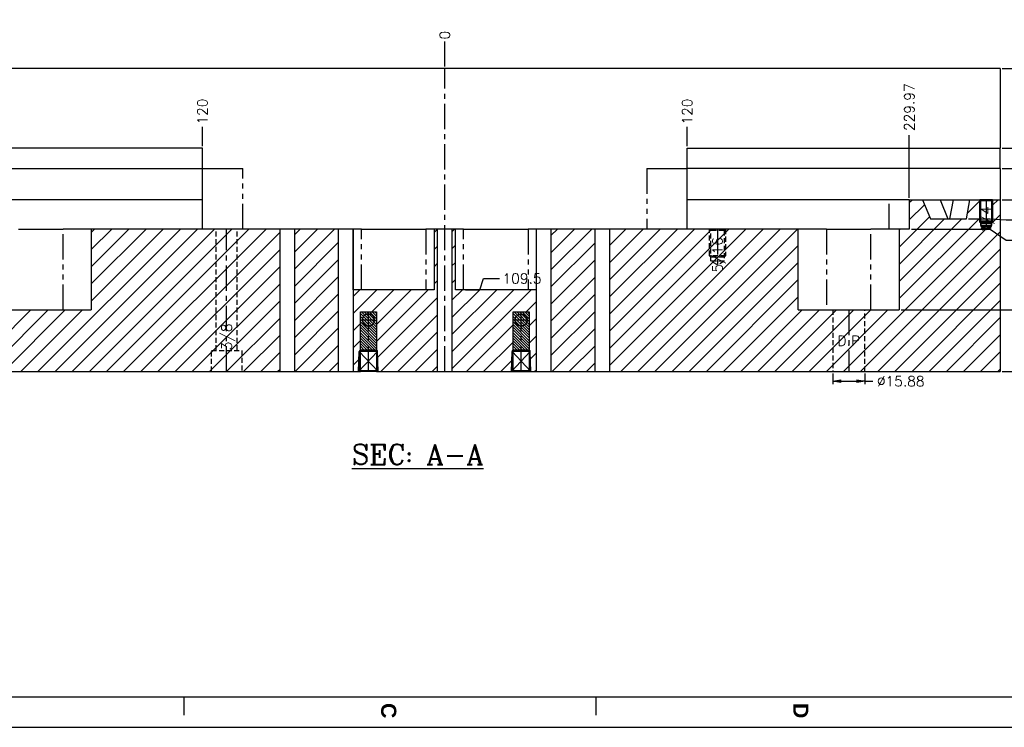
# Model space of a CAD drawing. Extents: x 2651 to 11825, y -3833 to 1075.
# Tile 740 of 1056: x 7116 to 7604, y -3123 to -2773. Entities that reach past the tile are written whole.
import ezdxf
from ezdxf.enums import TextEntityAlignment as Align

# ---------------------------------------------------------------- set-up
doc = ezdxf.new("R2010")
doc.units = 0
doc.header["$LTSCALE"] = 10
for name, pattern in [('CENTER', [2, 1.25, -0.25, 0.25, -0.25]), ('HIDDEN', [0.375, 0.25, -0.125]), ('PHANTOM', [2.5, 1.25, -0.25, 0.25, -0.25, 0.25, -0.25])]:
    doc.linetypes.add(name, pattern=pattern)
doc.layers.get('0').update_dxf_attribs({"linetype": 'CONTINUOUS'})
doc.layers.get('Defpoints').update_dxf_attribs({"linetype": 'CONTINUOUS'})
for name, color, linetype in [('2', 7, 'CONTINUOUS'), ('BOX', 4, 'CONTINUOUS'), ('CEN', 1, 'CENTER'), ('COOL', 150, 'HIDDEN'), ('DIM', 3, 'CONTINUOUS'), ('HIDDEN', 6, 'HIDDEN'), ('LAYER_103', 7, 'CONTINUOUS'), ('PART', 7, 'CONTINUOUS'), ('TEXT', 4, 'CONTINUOUS'), ('WARNINGS', 7, 'CONTINUOUS')]:
    doc.layers.add(name, color=color, linetype=linetype)
doc.styles.add('romanc', font='romanc.shx')
doc.styles.get("Standard").update_dxf_attribs({"font": 'romans.shx'})
doc.dimstyles.new('T5', dxfattribs={"dimtxt": 5, "dimasz": 4, "dimexe": 1.5, "dimexo": 1, "dimgap": 1.5, "dimtad": 0, "dimrnd": 1.38778e-17, "dimzin": 9, "dimdsep": 46, "dimtxsty": 'Standard', "dimblk": 'CLOSED', "dimcen": 0, "dimclrd": 3, "dimclre": 3, "dimclrt": 3, "dimazin": 2, "dimtfac": 0.75, "dimtofl": 0, "dimtmove": 0, "dimatfit": 3, "dimfxl": 0, "dimtolj": 1, "dimarcsym": 0})

# ---------------------------------------------------------------- blocks, each defined once
blk = doc.blocks.new('*D2331')
at = {"layer": 'Defpoints', "color": 0}
for p in [(7326.68, -2797.36), (7601.68, -2797.36), (7612.68, -2797.36)]:
    blk.add_point(p, dxfattribs=at)
at = {"layer": 'DIM', "color": 3, "lineweight": -2}
blk.add_line((7602.68, -2797.36), (7612.68, -2797.36), dxfattribs=at)
at = {"layer": 'DIM', "color": 3, "insert": (7615.85, -2797.36), "char_height": 5, "attachment_point": 5}
blk.add_mtext('\\A1;0', dxfattribs=at)
blk = doc.blocks.new('_Closed')
at = {"color": 0, "linetype": 'ByBlock', "lineweight": -2}
for p, q in [((-1, 0.17), (0, 0)), ((-1, 0.17), (-1, -0.17)), ((0, 0), (-1, -0.17)), ((0, 0), (-1, 0))]:
    blk.add_line(p, q, dxfattribs=at)
blk = doc.blocks.new('*D2332')
at = {"layer": 'Defpoints', "color": 0}
for p in [(7326.68, -2797.36), (7601.68, -2836.86), (7612.68, -2836.86)]:
    blk.add_point(p, dxfattribs=at)
at = {"layer": 'DIM', "color": 3, "lineweight": -2}
blk.add_line((7602.68, -2836.86), (7612.68, -2836.86), dxfattribs=at)
at = {"layer": 'DIM', "color": 3, "insert": (7621.8, -2836.86), "char_height": 5, "attachment_point": 5}
blk.add_mtext('\\A1;39.5', dxfattribs=at)
blk = doc.blocks.new('*D2333')
at = {"layer": 'Defpoints', "color": 0}
for p in [(7326.68, -2797.36), (7601.68, -2846.86), (7612.68, -2846.86)]:
    blk.add_point(p, dxfattribs=at)
at = {"layer": 'DIM', "color": 3, "lineweight": -2}
blk.add_line((7602.68, -2846.86), (7612.68, -2846.86), dxfattribs=at)
at = {"layer": 'DIM', "color": 3, "insert": (7621.8, -2846.86), "char_height": 5, "attachment_point": 5}
blk.add_mtext('\\A1;49.5', dxfattribs=at)
blk = doc.blocks.new('*D2334')
at = {"layer": 'Defpoints', "color": 0}
for p in [(7326.68, -2797.36), (7601.68, -2862.36), (7612.68, -2862.36)]:
    blk.add_point(p, dxfattribs=at)
at = {"layer": 'DIM', "color": 3, "lineweight": -2}
blk.add_line((7602.68, -2862.36), (7612.68, -2862.36), dxfattribs=at)
at = {"layer": 'DIM', "color": 3, "insert": (7618.11, -2862.36), "char_height": 5, "attachment_point": 5}
blk.add_mtext('\\A1;65', dxfattribs=at)
blk = doc.blocks.new('*D2335')
at = {"layer": 'Defpoints', "color": 0}
for p in [(7326.68, -2797.36), (7584.92, -2871.86), (7612.68, -2872.36)]:
    blk.add_point(p, dxfattribs=at)
at = {"layer": 'DIM', "color": 3, "lineweight": -2}
for p, q in [((7585.92, -2871.86), (7596.68, -2871.86)), ((7596.68, -2871.86), (7604.68, -2872.36)), ((7604.68, -2872.36), (7612.68, -2872.36))]:
    blk.add_line(p, q, dxfattribs=at)
at = {"layer": 'DIM', "color": 3, "insert": (7621.8, -2872.36), "char_height": 5, "attachment_point": 5}
blk.add_mtext('\\A1;74.5', dxfattribs=at)
blk = doc.blocks.new('*D2336')
at = {"layer": 'Defpoints', "color": 0}
for p in [(7326.68, -2797.36), (7551.68, -2916.86), (7612.68, -2916.86)]:
    blk.add_point(p, dxfattribs=at)
at = {"layer": 'DIM', "color": 3, "lineweight": -2}
blk.add_line((7552.68, -2916.86), (7612.68, -2916.86), dxfattribs=at)
at = {"layer": 'DIM', "color": 3, "insert": (7623.83, -2916.86), "char_height": 5, "attachment_point": 5}
blk.add_mtext('\\A1;119.5', dxfattribs=at)
blk = doc.blocks.new('*D2337')
at = {"layer": 'Defpoints', "color": 0}
for p in [(7326.68, -2797.36), (7601.68, -2947.36), (7612.68, -2947.36)]:
    blk.add_point(p, dxfattribs=at)
at = {"layer": 'DIM', "color": 3, "lineweight": -2}
blk.add_line((7602.68, -2947.36), (7612.68, -2947.36), dxfattribs=at)
at = {"layer": 'DIM', "color": 3, "insert": (7620.26, -2947.36), "char_height": 5, "attachment_point": 5}
blk.add_mtext('\\A1;150', dxfattribs=at)
blk = doc.blocks.new('*D2338')
at = {"layer": 'Defpoints', "color": 0}
for p in [(7518.74, -2947.36), (7534.62, -2947.36), (7518.74, -2952.15)]:
    blk.add_point(p, dxfattribs=at)
at = {"layer": 'DIM', "color": 3, "lineweight": -2}
for p, q in [((7518.74, -2948.36), (7518.74, -2953.65)), ((7534.62, -2948.36), (7534.62, -2953.65)), ((7522.74, -2952.15), (7530.62, -2952.15)), ((7534.62, -2952.15), (7538.62, -2952.15))]:
    blk.add_line(p, q, dxfattribs=at)
at = {"layer": 'DIM', "color": 3, "lineweight": -2, "xscale": 4, "yscale": 4, "zscale": 4, "rotation": 180}
blk.add_blockref('_Closed', (7518.74, -2952.15), dxfattribs=at)
at = {"layer": 'DIM', "color": 3, "lineweight": -2, "xscale": 4, "yscale": 4, "zscale": 4}
blk.add_blockref('_Closed', (7534.62, -2952.15), dxfattribs=at)
at = {"layer": 'DIM', "color": 3, "insert": (7552.39, -2952.15), "char_height": 5, "attachment_point": 5}
blk.add_mtext('\\A1;%%c15.88', dxfattribs=at)
blk = doc.blocks.new('*D2339')
at = {"layer": 'Defpoints', "color": 0}
for p in [(7326.68, -2797.36), (7556.66, -2876.86), (7612.68, -2882.36)]:
    blk.add_point(p, dxfattribs=at)
at = {"layer": 'DIM', "color": 3, "lineweight": -2}
for p, q in [((7557.66, -2876.86), (7596.68, -2876.86)), ((7596.68, -2876.86), (7604.68, -2882.36)), ((7604.68, -2882.36), (7612.68, -2882.36))]:
    blk.add_line(p, q, dxfattribs=at)
at = {"layer": 'DIM', "color": 3, "insert": (7621.8, -2882.36), "char_height": 5, "attachment_point": 5}
blk.add_mtext('\\A1;79.5', dxfattribs=at)
blk = doc.blocks.new('*D2340')
at = {"layer": 'Defpoints', "color": 0}
for p in [(7326.68, -2797.36), (7556.66, -2830.41), (7556.66, -2862.36)]:
    blk.add_point(p, dxfattribs=at)
at = {"layer": 'DIM', "color": 3, "lineweight": -2}
blk.add_line((7556.66, -2861.36), (7556.66, -2830.41), dxfattribs=at)
at = {"layer": 'DIM', "color": 3, "insert": (7556.66, -2816.53), "char_height": 5, "attachment_point": 5, "rotation": 90}
blk.add_mtext('\\A1;229.97', dxfattribs=at)
blk = doc.blocks.new('*D2341')
at = {"layer": 'Defpoints', "color": 0}
for p in [(7326.68, -2797.36), (7446.68, -2826.3), (7446.68, -2836.86)]:
    blk.add_point(p, dxfattribs=at)
at = {"layer": 'DIM', "color": 3, "lineweight": -2}
blk.add_line((7446.68, -2835.86), (7446.68, -2826.3), dxfattribs=at)
at = {"layer": 'DIM', "color": 3, "insert": (7446.68, -2818.73), "char_height": 5, "attachment_point": 5, "rotation": 90}
blk.add_mtext('\\A1;120', dxfattribs=at)
blk = doc.blocks.new('*D2342')
at = {"layer": 'Defpoints', "color": 0}
for p in [(7326.68, -2784.04), (7326.68, -2797.36), (7326.68, -2797.36)]:
    blk.add_point(p, dxfattribs=at)
at = {"layer": 'DIM', "color": 3, "lineweight": -2}
blk.add_line((7326.68, -2796.36), (7326.68, -2784.04), dxfattribs=at)
at = {"layer": 'DIM', "color": 3, "insert": (7326.68, -2780.88), "char_height": 5, "attachment_point": 5, "rotation": 90}
blk.add_mtext('\\A1;0', dxfattribs=at)
blk = doc.blocks.new('*D2343')
at = {"layer": 'Defpoints', "color": 0}
for p in [(7326.68, -2797.36), (7040.68, -2836.86), (7051.68, -2836.86)]:
    blk.add_point(p, dxfattribs=at)
at = {"layer": 'DIM', "color": 3, "lineweight": -2}
blk.add_line((7050.68, -2836.86), (7040.68, -2836.86), dxfattribs=at)
at = {"layer": 'DIM', "color": 3, "insert": (7031.57, -2836.86), "char_height": 5, "attachment_point": 5}
blk.add_mtext('\\A1;39.5', dxfattribs=at)
blk = doc.blocks.new('*D2344')
at = {"layer": 'Defpoints', "color": 0}
for p in [(7326.68, -2797.36), (7040.68, -2846.86), (7051.68, -2846.86)]:
    blk.add_point(p, dxfattribs=at)
at = {"layer": 'DIM', "color": 3, "lineweight": -2}
blk.add_line((7050.68, -2846.86), (7040.68, -2846.86), dxfattribs=at)
at = {"layer": 'DIM', "color": 3, "insert": (7031.57, -2846.86), "char_height": 5, "attachment_point": 5}
blk.add_mtext('\\A1;49.5', dxfattribs=at)
blk = doc.blocks.new('*D2345')
at = {"layer": 'Defpoints', "color": 0}
for p in [(7326.68, -2797.36), (7040.68, -2862.36), (7051.68, -2862.36)]:
    blk.add_point(p, dxfattribs=at)
at = {"layer": 'DIM', "color": 3, "lineweight": -2}
blk.add_line((7050.68, -2862.36), (7040.68, -2862.36), dxfattribs=at)
at = {"layer": 'DIM', "color": 3, "insert": (7035.26, -2862.36), "char_height": 5, "attachment_point": 5}
blk.add_mtext('\\A1;65', dxfattribs=at)
blk = doc.blocks.new('*D2346')
at = {"layer": 'Defpoints', "color": 0}
for p in [(7326.68, -2797.36), (7040.68, -2872.36), (7068.45, -2871.86)]:
    blk.add_point(p, dxfattribs=at)
at = {"layer": 'DIM', "color": 3, "lineweight": -2}
for p, q in [((7048.68, -2872.36), (7040.68, -2872.36)), ((7056.68, -2871.86), (7048.68, -2872.36)), ((7067.45, -2871.86), (7056.68, -2871.86))]:
    blk.add_line(p, q, dxfattribs=at)
at = {"layer": 'DIM', "color": 3, "insert": (7031.57, -2872.36), "char_height": 5, "attachment_point": 5}
blk.add_mtext('\\A1;74.5', dxfattribs=at)
blk = doc.blocks.new('*D2347')
at = {"layer": 'Defpoints', "color": 0}
for p in [(7326.68, -2797.36), (7040.68, -2916.86), (7101.68, -2916.86)]:
    blk.add_point(p, dxfattribs=at)
at = {"layer": 'DIM', "color": 3, "lineweight": -2}
blk.add_line((7100.68, -2916.86), (7040.68, -2916.86), dxfattribs=at)
at = {"layer": 'DIM', "color": 3, "insert": (7029.54, -2916.86), "char_height": 5, "attachment_point": 5}
blk.add_mtext('\\A1;119.5', dxfattribs=at)
blk = doc.blocks.new('*D2348')
at = {"layer": 'Defpoints', "color": 0}
for p in [(7326.68, -2797.36), (7040.68, -2947.36), (7051.68, -2947.36)]:
    blk.add_point(p, dxfattribs=at)
at = {"layer": 'DIM', "color": 3, "lineweight": -2}
blk.add_line((7050.68, -2947.36), (7040.68, -2947.36), dxfattribs=at)
at = {"layer": 'DIM', "color": 3, "insert": (7033.11, -2947.36), "char_height": 5, "attachment_point": 5}
blk.add_mtext('\\A1;150', dxfattribs=at)
blk = doc.blocks.new('*D2349')
at = {"layer": 'Defpoints', "color": 0}
for p in [(7326.68, -2797.36), (7096.71, -2876.86), (7040.68, -2882.36)]:
    blk.add_point(p, dxfattribs=at)
at = {"layer": 'DIM', "color": 3, "lineweight": -2}
for p, q in [((7056.68, -2876.86), (7048.68, -2882.36)), ((7095.71, -2876.86), (7056.68, -2876.86)), ((7048.68, -2882.36), (7040.68, -2882.36))]:
    blk.add_line(p, q, dxfattribs=at)
at = {"layer": 'DIM', "color": 3, "insert": (7031.57, -2882.36), "char_height": 5, "attachment_point": 5}
blk.add_mtext('\\A1;79.5', dxfattribs=at)
blk = doc.blocks.new('*D2350')
at = {"layer": 'Defpoints', "color": 0}
for p in [(7326.68, -2797.36), (7096.71, -2830.41), (7096.71, -2862.36)]:
    blk.add_point(p, dxfattribs=at)
at = {"layer": 'DIM', "color": 3, "lineweight": -2}
blk.add_line((7096.71, -2861.36), (7096.71, -2830.41), dxfattribs=at)
at = {"layer": 'DIM', "color": 3, "insert": (7096.71, -2816.53), "char_height": 5, "attachment_point": 5, "rotation": 90}
blk.add_mtext('\\A1;229.97', dxfattribs=at)
blk = doc.blocks.new('*D2351')
at = {"layer": 'Defpoints', "color": 0}
for p in [(7326.68, -2797.36), (7206.68, -2826.3), (7206.68, -2836.86)]:
    blk.add_point(p, dxfattribs=at)
at = {"layer": 'DIM', "color": 3, "lineweight": -2}
blk.add_line((7206.68, -2835.86), (7206.68, -2826.3), dxfattribs=at)
at = {"layer": 'DIM', "color": 3, "insert": (7206.68, -2818.73), "char_height": 5, "attachment_point": 5, "rotation": 90}
blk.add_mtext('\\A1;120', dxfattribs=at)
blk = doc.blocks.new('QQQ')
at = {"color": 4}
for p, q in [((-847.2, 1349.08), (-847.2, 1355.08)), ((-711.2, 1349.08), (-711.2, 1355.08))]:
    blk.add_line(p, q, dxfattribs=at)
at = {"layer": 'BOX', "color": 3}
for points in [[(-1121.2, 2485.08), (-1121.2, 1345.08), (-301.2, 1345.08), (-301.2, 2485.08)], [(-1111.2, 2475.08), (-1111.2, 1355.08), (-311.2, 1355.08), (-311.2, 2475.08)]]:
    blk.add_lwpolyline(points, close=True, dxfattribs=at)
at = {"color": 4, "char_height": 5, "attachment_point": 1, "rotation": 270}
for s, insert in [('{\\fArial|b1|i0|c0|p34;\\C6;C}', (-777.2, 1353.08)), ('{\\fArial|b1|i0|c0|p34;\\C6;D}', (-641.2, 1353.08))]:
    blk.add_mtext_dynamic_manual_height_columns(s, width=6, gutter_width=12.5, heights=[0], dxfattribs=dict(at, insert=insert))
blk = doc.blocks.new('*D3617')
at = {"layer": 'Defpoints', "color": 0}
for p in [(7326.68, -2797.36), (7353.78, -2901.32), (7335.98, -2906.86)]:
    blk.add_point(p, dxfattribs=at)
at = {"layer": 'DIM', "color": 3, "lineweight": -2}
for p, q in [((7343.98, -2906.86), (7345.78, -2901.32)), ((7345.78, -2901.32), (7353.78, -2901.32)), ((7336.98, -2906.86), (7343.98, -2906.86))]:
    blk.add_line(p, q, dxfattribs=at)
at = {"layer": 'DIM', "color": 3, "insert": (7364.92, -2901.32), "char_height": 5, "attachment_point": 5}
blk.add_mtext('\\A1;109.5', dxfattribs=at)

msp = doc.modelspace()

# ---------------------------------------------------------------- hatches: boundary and pattern name
at = {"layer": 'DIM'}
h = msp.add_hatch(dxfattribs=at)
h.set_pattern_fill('ANSI31', color=1, scale=0.3, angle=90)
h.set_pattern_definition([(135, (6988.8836, -5148.3882), (-0.6735192, -0.6735192), [])])
h.paths.add_polyline_path([(7284.884, -2936.64), (7284.884, -2917.858), (7292.884, -2917.858), (7292.884, -2936.64)])
h = msp.add_hatch(dxfattribs=at)
h.set_pattern_fill('ANSI31', color=1, scale=0.3, angle=90)
h.set_pattern_definition([(135, (7064.4846, -5148.3882), (-0.6735192, -0.6735192), [])])
h.paths.add_polyline_path([(7360.485, -2936.64), (7360.485, -2917.858), (7368.485, -2917.858), (7368.485, -2936.64)])

# ---------------------------------------------------------------- linework, layer by layer
at = {"layer": '2', "color": 2, "linetype": 'CENTER'}
msp.add_line((7326.684, -2947.358), (7326.684, -2797.358), dxfattribs=at)
at = {"layer": 'CEN'}
for p, q in [((7594.684, -2862.358), (7594.684, -2876.559)), ((7218.684, -2947.358), (7218.684, -2876.858)), ((7461.684, -2876.858), (7461.684, -2894.614)), ((7526.684, -2916.858), (7526.684, -2947.358))]:
    msp.add_line(p, q, dxfattribs=at)
at = {"layer": 'COOL', "color": 1, "linetype": 'CENTER'}
for p, q in [((7288.884, -2947.358), (7288.884, -2917.858)), ((7364.485, -2947.358), (7364.485, -2917.858))]:
    msp.add_line(p, q, dxfattribs=at)
at = {"layer": 'COOL', "linetype": 'ByBlock'}
for points in [[(7284.034, -2947.358), (7284.375, -2937.358), (7284.584, -2937.149)], [(7284.034, -2947.358), (7293.393, -2937.358), (7284.375, -2937.358), (7293.734, -2947.358)], [(7284.584, -2936.94), (7284.884, -2936.64), (7292.884, -2936.64), (7293.184, -2936.94)], [(7284.584, -2946.808), (7284.584, -2936.94), (7293.184, -2936.94), (7293.184, -2946.808)], [(7293.734, -2947.358), (7293.393, -2937.358), (7293.184, -2937.149)], [(7359.635, -2947.358), (7359.976, -2937.358), (7360.185, -2937.149)], [(7359.635, -2947.358), (7368.994, -2937.358), (7359.976, -2937.358), (7369.335, -2947.358)], [(7360.185, -2936.94), (7360.485, -2936.64), (7368.485, -2936.64), (7368.785, -2936.94)], [(7360.185, -2946.808), (7360.185, -2936.94), (7368.785, -2936.94), (7368.785, -2946.808)], [(7369.335, -2947.358), (7368.994, -2937.358), (7368.785, -2937.149)], [(7284.034, -2947.358), (7284.584, -2946.808), (7293.184, -2946.808), (7293.734, -2947.358)], [(7359.635, -2947.358), (7360.185, -2946.808), (7368.785, -2946.808), (7369.335, -2947.358)]]:
    msp.add_lwpolyline(points, dxfattribs=at)
at = {"layer": 'HIDDEN'}
for p, q in [((7213.434, -2936.858), (7213.434, -2876.858)), ((7223.934, -2936.858), (7223.934, -2876.858)), ((7518.744, -2916.858), (7518.744, -2947.358)), ((7534.624, -2947.358), (7534.624, -2916.858))]:
    msp.add_line(p, q, dxfattribs=at)
for points in [[(7465.654, -2876.858), (7464.934, -2877.578), (7458.434, -2877.578), (7457.714, -2876.858)], [(7465.654, -2876.858), (7465.654, -2890.033), (7457.714, -2890.033), (7457.714, -2876.858)], [(7464.934, -2877.578), (7464.934, -2892.738), (7458.434, -2892.738), (7458.434, -2877.578)], [(7465.654, -2890.033), (7464.934, -2890.753), (7458.434, -2890.753), (7457.714, -2890.033)], [(7464.934, -2892.738), (7461.684, -2894.614), (7458.434, -2892.738)], [(7211.184, -2947.358), (7211.184, -2936.858), (7226.184, -2936.858), (7226.184, -2947.358)]]:
    msp.add_lwpolyline(points, dxfattribs=at)
at = {"layer": 'LAYER_103', "color": 0, "linetype": 'Continuous'}
for p, q in [((7601.684, -2797.358), (7051.684, -2797.358)), ((7601.684, -2797.358), (7601.684, -2836.858)), ((7206.684, -2836.858), (7051.684, -2836.858)), ((7206.684, -2846.858), (7206.684, -2836.858)), ((7446.684, -2836.858), (7601.684, -2836.858)), ((7446.684, -2846.858), (7446.684, -2836.858)), ((7601.684, -2846.858), (7601.684, -2836.858)), ((7051.684, -2846.858), (7206.684, -2846.858)), ((7206.684, -2862.358), (7206.684, -2846.858)), ((7206.684, -2846.858), (7206.69, -2846.858)), ((7206.69, -2862.358), (7206.69, -2846.858)), ((7206.69, -2846.858), (7226.684, -2846.858)), ((7426.684, -2846.858), (7446.678, -2846.858)), ((7446.678, -2862.358), (7446.678, -2846.858)), ((7446.684, -2846.858), (7446.678, -2846.858)), ((7601.684, -2846.858), (7446.684, -2846.858)), ((7446.684, -2862.358), (7446.684, -2846.858)), ((7601.684, -2846.858), (7601.684, -2862.358)), ((7206.684, -2862.358), (7106.71, -2862.358)), ((7206.684, -2876.858), (7206.684, -2862.358)), ((7206.69, -2862.358), (7206.684, -2862.358)), ((7446.678, -2862.358), (7446.684, -2862.358)), ((7446.684, -2876.858), (7446.684, -2862.358)), ((7546.658, -2862.358), (7446.684, -2862.358)), ((7556.658, -2862.358), (7546.658, -2862.358)), ((7556.658, -2862.358), (7563.248, -2862.358)), ((7556.658, -2862.358), (7556.658, -2876.858)), ((7563.248, -2862.358), (7567.087, -2871.858)), ((7563.248, -2862.358), (7571.877, -2862.358)), ((7571.877, -2862.358), (7578.473, -2862.358)), ((7578.473, -2862.358), (7586.596, -2862.358)), ((7584.921, -2871.858), (7586.596, -2862.358)), ((7586.596, -2862.358), (7591.509, -2862.358)), ((7591.509, -2873.395), (7591.509, -2862.358)), ((7597.859, -2862.358), (7591.509, -2862.358)), ((7597.859, -2862.358), (7597.859, -2873.395)), ((7597.859, -2862.358), (7601.684, -2862.358)), ((7601.684, -2862.358), (7601.684, -2947.358)), ((7567.087, -2871.858), (7584.921, -2871.858)), ((7591.509, -2873.395), (7592.084, -2873.97)), ((7591.509, -2873.395), (7597.859, -2873.395)), ((7592.084, -2873.97), (7597.284, -2873.97)), ((7592.084, -2873.97), (7592.084, -2875.558)), ((7592.084, -2875.558), (7597.284, -2875.558)), ((7592.084, -2875.558), (7594.684, -2877.059)), ((7594.684, -2877.059), (7597.284, -2875.558)), ((7597.284, -2873.97), (7597.859, -2873.395)), ((7597.284, -2875.558), (7597.284, -2873.97)), ((7115.684, -2876.858), (7137.684, -2876.858)), ((7151.684, -2876.858), (7137.684, -2876.858)), ((7151.684, -2876.858), (7151.684, -2916.858)), ((7245.114, -2876.858), (7151.684, -2876.858)), ((7245.114, -2947.358), (7245.114, -2876.858)), ((7252.254, -2876.858), (7245.114, -2876.858)), ((7252.254, -2876.858), (7252.254, -2947.358)), ((7274.114, -2876.858), (7252.254, -2876.858)), ((7274.114, -2947.358), (7274.114, -2876.858)), ((7281.254, -2876.858), (7274.114, -2876.858)), ((7281.254, -2876.858), (7281.254, -2947.358)), ((7281.384, -2876.858), (7281.254, -2876.858)), ((7281.384, -2906.858), (7281.384, -2876.858)), ((7285.384, -2876.858), (7281.384, -2876.858)), ((7285.384, -2876.858), (7317.384, -2876.858)), ((7321.384, -2876.858), (7317.384, -2876.858)), ((7321.384, -2876.858), (7321.384, -2906.858)), ((7323.114, -2876.858), (7321.384, -2876.858)), ((7323.114, -2947.358), (7323.114, -2876.858)), ((7330.254, -2876.858), (7323.114, -2876.858)), ((7330.254, -2876.858), (7330.254, -2947.358)), ((7331.985, -2876.858), (7330.254, -2876.858)), ((7331.985, -2906.858), (7331.985, -2876.858)), ((7335.985, -2876.858), (7331.985, -2876.858)), ((7335.985, -2876.858), (7367.985, -2876.858)), ((7371.985, -2876.858), (7367.985, -2876.858)), ((7371.985, -2876.858), (7371.985, -2906.858)), ((7372.114, -2876.858), (7371.985, -2876.858)), ((7372.114, -2947.358), (7372.114, -2876.858)), ((7379.254, -2876.858), (7372.114, -2876.858)), ((7379.254, -2876.858), (7379.254, -2947.358)), ((7401.114, -2876.858), (7379.254, -2876.858)), ((7401.114, -2947.358), (7401.114, -2876.858)), ((7408.254, -2876.858), (7401.114, -2876.858)), ((7408.254, -2876.858), (7408.254, -2947.358)), ((7501.684, -2876.858), (7408.254, -2876.858)), ((7501.684, -2916.858), (7501.684, -2876.858)), ((7515.684, -2876.858), (7501.684, -2876.858)), ((7515.684, -2876.858), (7537.684, -2876.858)), ((7551.684, -2876.858), (7537.684, -2876.858)), ((7551.684, -2876.858), (7551.684, -2916.858)), ((7556.658, -2876.858), (7551.684, -2876.858)), ((7321.384, -2906.858), (7281.384, -2906.858)), ((7371.985, -2906.858), (7331.985, -2906.858)), ((7101.684, -2916.858), (7151.684, -2916.858)), ((7284.884, -2947.358), (7284.884, -2917.858)), ((7284.884, -2917.858), (7292.884, -2917.858)), ((7292.884, -2917.858), (7292.884, -2947.358)), ((7360.485, -2947.358), (7360.485, -2917.858)), ((7360.485, -2917.858), (7368.485, -2917.858)), ((7368.485, -2917.858), (7368.485, -2947.358)), ((7501.684, -2916.858), (7551.684, -2916.858)), ((7291.884, -2921.858), (7285.884, -2921.858)), ((7367.485, -2921.858), (7361.485, -2921.858)), ((7051.684, -2947.358), (7245.114, -2947.358)), ((7245.114, -2947.358), (7252.254, -2947.358)), ((7252.254, -2947.358), (7274.114, -2947.358)), ((7274.114, -2947.358), (7281.254, -2947.358)), ((7281.254, -2947.358), (7284.884, -2947.358)), ((7292.884, -2947.358), (7284.884, -2947.358)), ((7292.884, -2947.358), (7323.114, -2947.358)), ((7323.114, -2947.358), (7330.254, -2947.358)), ((7330.254, -2947.358), (7360.485, -2947.358)), ((7360.485, -2947.358), (7368.485, -2947.358)), ((7368.485, -2947.358), (7372.114, -2947.358)), ((7372.114, -2947.358), (7379.254, -2947.358)), ((7379.254, -2947.358), (7401.114, -2947.358)), ((7401.114, -2947.358), (7408.254, -2947.358)), ((7408.254, -2947.358), (7601.684, -2947.358))]:
    msp.add_line(p, q, dxfattribs=at)
at = {"layer": 'LAYER_103', "color": 253, "linetype": 'PHANTOM'}
for p, q in [((7226.684, -2876.858), (7226.684, -2846.858)), ((7426.684, -2846.858), (7426.684, -2876.858)), ((7546.658, -2876.858), (7546.658, -2862.358)), ((7571.877, -2862.358), (7575.715, -2871.858)), ((7576.797, -2871.858), (7578.473, -2862.358)), ((7137.684, -2916.858), (7137.684, -2876.858)), ((7285.384, -2906.858), (7285.384, -2876.858)), ((7317.384, -2876.858), (7317.384, -2906.858)), ((7335.985, -2906.858), (7335.985, -2876.858)), ((7367.985, -2876.858), (7367.985, -2906.858)), ((7515.684, -2876.858), (7515.684, -2916.858)), ((7537.684, -2916.858), (7537.684, -2876.858))]:
    msp.add_line(p, q, dxfattribs=at)
at = {"layer": 'LAYER_103', "color": 0, "linetype": 'Continuous'}
for points in [[(7291.884, -2921.858, 0), (7291.879, -2921.691, 0), (7291.865, -2921.524, 0), (7291.841, -2921.358, 0), (7291.81, -2921.196, 0), (7291.77, -2921.039, 0), (7291.709, -2920.85, 0), (7291.638, -2920.668, 0), (7291.555, -2920.493, 0), (7291.463, -2920.326, 0), (7291.338, -2920.133, 0), (7291.199, -2919.951, 0), (7291.047, -2919.779, 0), (7290.881, -2919.62, 0), (7290.71, -2919.478, 0), (7290.525, -2919.347, 0), (7290.329, -2919.23, 0), (7290.123, -2919.126, 0), (7289.908, -2919.038, 0), (7289.712, -2918.975, 0), (7289.511, -2918.924, 0), (7289.304, -2918.888, 0), (7289.096, -2918.865, 0), (7288.885, -2918.858, 0), (7288.673, -2918.866, 0), (7288.463, -2918.888, 0), (7288.257, -2918.924, 0), (7288.063, -2918.973, 0), (7287.873, -2919.034, 0), (7287.689, -2919.106, 0), (7287.513, -2919.189, 0), (7287.326, -2919.294, 0), (7287.149, -2919.41, 0), (7286.982, -2919.538, 0), (7286.826, -2919.675, 0), (7286.653, -2919.852, 0), (7286.495, -2920.042, 0), (7286.354, -2920.246, 0), (7286.229, -2920.461, 0), (7286.141, -2920.643, 0), (7286.064, -2920.833, 0), (7286, -2921.031, 0), (7285.949, -2921.234, 0), (7285.919, -2921.402, 0), (7285.897, -2921.574, 0), (7285.886, -2921.747, 0), (7285.884, -2921.921, 0), (7285.893, -2922.094, 0), (7285.912, -2922.266, 0), (7285.94, -2922.436, 0), (7285.977, -2922.601, 0), (7286.042, -2922.821, 0), (7286.123, -2923.033, 0), (7286.218, -2923.235, 0), (7286.327, -2923.427, 0), (7286.453, -2923.616, 0), (7286.593, -2923.795, 0), (7286.746, -2923.962, 0), (7286.911, -2924.118, 0), (7287.085, -2924.259, 0), (7287.271, -2924.387, 0), (7287.469, -2924.503, 0), (7287.677, -2924.604, 0), (7287.893, -2924.69, 0), (7288.089, -2924.751, 0), (7288.291, -2924.799, 0), (7288.497, -2924.833, 0), (7288.705, -2924.853, 0), (7288.915, -2924.858, 0), (7289.126, -2924.848, 0), (7289.335, -2924.824, 0), (7289.539, -2924.785, 0), (7289.734, -2924.735, 0), (7289.923, -2924.672, 0), (7290.106, -2924.598, 0), (7290.281, -2924.513, 0), (7290.467, -2924.406, 0), (7290.644, -2924.287, 0), (7290.81, -2924.157, 0), (7290.966, -2924.018, 0), (7291.138, -2923.838, 0), (7291.294, -2923.644, 0), (7291.435, -2923.437, 0), (7291.558, -2923.218, 0), (7291.642, -2923.038, 0), (7291.715, -2922.85, 0), (7291.776, -2922.654, 0), (7291.824, -2922.453, 0), (7291.85, -2922.307, 0), (7291.868, -2922.159, 0), (7291.88, -2922.008, 0)], [(7361.485, -2921.858, 0), (7361.489, -2921.691, 0), (7361.504, -2921.524, 0), (7361.527, -2921.358, 0), (7361.559, -2921.196, 0), (7361.599, -2921.039, 0), (7361.659, -2920.85, 0), (7361.731, -2920.668, 0), (7361.813, -2920.493, 0), (7361.905, -2920.326, 0), (7362.03, -2920.133, 0), (7362.169, -2919.951, 0), (7362.322, -2919.779, 0), (7362.487, -2919.62, 0), (7362.659, -2919.478, 0), (7362.843, -2919.347, 0), (7363.039, -2919.23, 0), (7363.245, -2919.126, 0), (7363.461, -2919.038, 0), (7363.656, -2918.975, 0), (7363.858, -2918.924, 0), (7364.064, -2918.888, 0), (7364.272, -2918.865, 0), (7364.483, -2918.858, 0), (7364.695, -2918.866, 0), (7364.905, -2918.888, 0), (7365.111, -2918.924, 0), (7365.305, -2918.973, 0), (7365.495, -2919.034, 0), (7365.679, -2919.106, 0), (7365.855, -2919.189, 0), (7366.042, -2919.294, 0), (7366.219, -2919.41, 0), (7366.386, -2919.538, 0), (7366.542, -2919.675, 0), (7366.715, -2919.852, 0), (7366.873, -2920.042, 0), (7367.015, -2920.246, 0), (7367.14, -2920.461, 0), (7367.227, -2920.643, 0), (7367.304, -2920.833, 0), (7367.368, -2921.031, 0), (7367.419, -2921.234, 0), (7367.45, -2921.402, 0), (7367.471, -2921.574, 0), (7367.482, -2921.747, 0), (7367.484, -2921.921, 0), (7367.475, -2922.094, 0), (7367.456, -2922.266, 0), (7367.428, -2922.436, 0), (7367.391, -2922.601, 0), (7367.326, -2922.821, 0), (7367.245, -2923.033, 0), (7367.15, -2923.235, 0), (7367.041, -2923.427, 0), (7366.915, -2923.616, 0), (7366.776, -2923.795, 0), (7366.623, -2923.962, 0), (7366.457, -2924.118, 0), (7366.283, -2924.259, 0), (7366.097, -2924.387, 0), (7365.899, -2924.503, 0), (7365.692, -2924.604, 0), (7365.475, -2924.69, 0), (7365.279, -2924.751, 0), (7365.077, -2924.799, 0), (7364.871, -2924.833, 0), (7364.663, -2924.853, 0), (7364.453, -2924.858, 0), (7364.242, -2924.848, 0), (7364.034, -2924.824, 0), (7363.829, -2924.785, 0), (7363.635, -2924.735, 0), (7363.445, -2924.672, 0), (7363.262, -2924.598, 0), (7363.087, -2924.513, 0), (7362.901, -2924.406, 0), (7362.724, -2924.287, 0), (7362.558, -2924.157, 0), (7362.402, -2924.018, 0), (7362.23, -2923.838, 0), (7362.074, -2923.644, 0), (7361.934, -2923.437, 0), (7361.811, -2923.218, 0), (7361.726, -2923.038, 0), (7361.653, -2922.85, 0), (7361.592, -2922.654, 0), (7361.544, -2922.453, 0), (7361.518, -2922.307, 0), (7361.5, -2922.159, 0), (7361.488, -2922.008, 0)]]:
    msp.add_polyline3d(points, close=True, dxfattribs=at)
at = {"layer": 'PART'}
for points in [[(7597.859, -2862.358), (7597.284, -2862.933), (7592.084, -2862.933), (7591.509, -2862.358)], [(7597.284, -2862.933), (7597.284, -2875.058), (7592.084, -2875.058), (7592.084, -2862.933)], [(7597.284, -2875.058), (7594.684, -2876.559), (7592.084, -2875.058)]]:
    msp.add_lwpolyline(points, dxfattribs=at)
at = {"layer": 'PART', "color": 3}
for points in [[(7597.859, -2862.358), (7597.859, -2872.895), (7591.509, -2872.895), (7591.509, -2862.358)], [(7597.859, -2872.895), (7597.284, -2873.47), (7592.084, -2873.47), (7591.509, -2872.895)]]:
    msp.add_lwpolyline(points, dxfattribs=at)
at = {"layer": 'WARNINGS', "color": 253, "linetype": 'Continuous'}
for p, q in [((7558.169, -2862.358), (7556.658, -2863.869)), ((7564.229, -2864.784), (7556.658, -2872.354)), ((7591.509, -2862.959), (7585.415, -2869.053)), ((7600.595, -2862.358), (7597.859, -2865.094)), ((7566.67, -2870.827), (7551.684, -2885.813)), ((7601.684, -2869.754), (7597.284, -2874.154)), ((7591.509, -2871.444), (7551.684, -2911.269)), ((7582.61, -2871.858), (7551.684, -2902.784)), ((7574.125, -2871.858), (7551.684, -2894.299)), ((7195.772, -2876.858), (7125.272, -2947.358)), ((7204.258, -2876.858), (7133.758, -2947.358)), ((7212.743, -2876.858), (7142.243, -2947.358)), ((7221.228, -2876.858), (7150.728, -2947.358)), ((7187.287, -2876.858), (7151.684, -2912.461)), ((7178.802, -2876.858), (7151.684, -2903.976)), ((7170.317, -2876.858), (7151.684, -2895.49)), ((7161.831, -2876.858), (7151.684, -2887.005)), ((7153.346, -2876.858), (7151.684, -2878.52)), ((7229.714, -2876.858), (7159.214, -2947.358)), ((7238.199, -2876.858), (7167.699, -2947.358)), ((7245.114, -2878.428), (7176.184, -2947.358)), ((7272.14, -2876.858), (7252.254, -2896.744)), ((7263.655, -2876.858), (7252.254, -2888.259)), ((7255.169, -2876.858), (7252.254, -2879.773)), ((7323.052, -2876.858), (7321.384, -2878.526)), ((7331.537, -2876.858), (7330.254, -2878.141)), ((7372.114, -2878.707), (7371.985, -2878.837)), ((7399.419, -2876.858), (7379.254, -2897.023)), ((7390.934, -2876.858), (7379.254, -2888.538)), ((7382.449, -2876.858), (7379.254, -2880.052)), ((7475.787, -2876.858), (7408.254, -2944.391)), ((7467.301, -2876.858), (7408.254, -2935.905)), ((7458.816, -2876.858), (7408.254, -2927.42)), ((7450.331, -2876.858), (7408.254, -2918.935)), ((7441.846, -2876.858), (7408.254, -2910.449)), ((7433.36, -2876.858), (7408.254, -2901.964)), ((7424.875, -2876.858), (7408.254, -2893.479)), ((7416.39, -2876.858), (7408.254, -2884.994)), ((7484.272, -2876.858), (7413.772, -2947.358)), ((7492.757, -2876.858), (7422.257, -2947.358)), ((7501.243, -2876.858), (7430.743, -2947.358)), ((7594.491, -2876.948), (7524.081, -2947.358)), ((7601.684, -2878.24), (7532.566, -2947.358)), ((7552.154, -2876.858), (7551.684, -2877.328)), ((7274.114, -2883.369), (7252.254, -2905.229)), ((7281.384, -2884.585), (7281.254, -2884.714)), ((7323.114, -2885.281), (7321.384, -2887.011)), ((7331.985, -2884.896), (7330.254, -2886.626)), ((7401.114, -2883.648), (7379.254, -2905.508)), ((7501.684, -2884.902), (7439.228, -2947.358)), ((7245.114, -2886.913), (7184.669, -2947.358)), ((7372.114, -2887.192), (7371.985, -2887.322)), ((7601.684, -2886.725), (7541.051, -2947.358)), ((7245.114, -2895.399), (7193.155, -2947.358)), ((7274.114, -2891.854), (7252.254, -2913.714)), ((7281.384, -2893.07), (7281.254, -2893.2)), ((7323.114, -2893.766), (7321.384, -2895.497)), ((7331.985, -2893.381), (7330.254, -2895.111)), ((7401.114, -2892.134), (7379.254, -2913.994)), ((7501.684, -2893.387), (7447.713, -2947.358)), ((7601.684, -2895.21), (7549.536, -2947.358)), ((7372.114, -2895.678), (7371.985, -2895.807)), ((7245.114, -2903.884), (7201.64, -2947.358)), ((7274.114, -2900.34), (7252.254, -2922.2)), ((7281.384, -2901.555), (7281.254, -2901.685)), ((7323.114, -2902.251), (7321.384, -2903.982)), ((7331.985, -2901.866), (7330.254, -2903.597)), ((7372.114, -2904.163), (7371.985, -2904.293)), ((7401.114, -2900.619), (7379.254, -2922.479)), ((7501.684, -2901.872), (7456.198, -2947.358)), ((7601.684, -2903.696), (7558.022, -2947.358)), ((7274.114, -2908.825), (7252.254, -2930.685)), ((7293.052, -2906.858), (7281.254, -2918.655)), ((7284.566, -2906.858), (7281.254, -2910.17)), ((7301.537, -2906.858), (7290.537, -2917.858)), ((7318.507, -2906.858), (7292.884, -2932.482)), ((7310.022, -2906.858), (7292.884, -2923.997)), ((7369.419, -2906.858), (7330.254, -2946.023)), ((7360.934, -2906.858), (7330.254, -2937.538)), ((7352.449, -2906.858), (7330.254, -2929.052)), ((7343.963, -2906.858), (7330.254, -2920.567)), ((7335.478, -2906.858), (7330.254, -2912.082)), ((7401.114, -2909.104), (7379.254, -2930.964)), ((7245.114, -2912.369), (7210.125, -2947.358)), ((7323.114, -2910.737), (7292.884, -2940.967)), ((7372.114, -2912.648), (7366.904, -2917.858)), ((7501.684, -2910.358), (7464.684, -2947.358)), ((7601.684, -2912.181), (7566.507, -2947.358)), ((7121.831, -2916.858), (7091.331, -2947.358)), ((7130.317, -2916.858), (7099.817, -2947.358)), ((7138.802, -2916.858), (7108.302, -2947.358)), ((7147.287, -2916.858), (7116.787, -2947.358)), ((7274.114, -2917.31), (7252.254, -2939.17)), ((7323.114, -2919.222), (7294.978, -2947.358)), ((7401.114, -2917.589), (7379.254, -2939.449)), ((7503.669, -2916.858), (7473.169, -2947.358)), ((7512.154, -2916.858), (7481.654, -2947.358)), ((7520.639, -2916.858), (7490.139, -2947.358)), ((7529.125, -2916.858), (7498.625, -2947.358)), ((7537.61, -2916.858), (7507.11, -2947.358)), ((7546.095, -2916.858), (7515.595, -2947.358)), ((7245.114, -2920.854), (7218.61, -2947.358)), ((7284.884, -2923.511), (7281.254, -2927.141)), ((7360.485, -2924.278), (7337.404, -2947.358)), ((7372.114, -2921.134), (7368.485, -2924.763)), ((7601.684, -2920.666), (7574.992, -2947.358)), ((7245.114, -2929.34), (7227.096, -2947.358)), ((7274.114, -2925.795), (7252.552, -2947.358)), ((7323.114, -2927.707), (7303.463, -2947.358)), ((7401.114, -2926.075), (7379.831, -2947.358)), ((7601.684, -2929.151), (7583.478, -2947.358)), ((7274.114, -2934.281), (7261.037, -2947.358)), ((7284.884, -2931.997), (7281.254, -2935.626)), ((7360.485, -2932.763), (7345.89, -2947.358)), ((7372.114, -2929.619), (7368.485, -2933.248)), ((7245.114, -2937.825), (7235.581, -2947.358)), ((7323.114, -2936.192), (7311.949, -2947.358)), ((7372.114, -2938.104), (7368.485, -2941.734)), ((7401.114, -2934.56), (7388.316, -2947.358)), ((7601.684, -2937.637), (7591.963, -2947.358)), ((7274.114, -2942.766), (7269.522, -2947.358)), ((7284.884, -2940.482), (7281.254, -2944.111)), ((7360.485, -2941.248), (7354.375, -2947.358)), ((7401.114, -2943.045), (7396.801, -2947.358)), ((7245.114, -2946.31), (7244.066, -2947.358)), ((7323.114, -2944.678), (7320.434, -2947.358)), ((7372.114, -2946.589), (7371.346, -2947.358)), ((7601.684, -2946.122), (7600.448, -2947.358))]:
    msp.add_line(p, q, dxfattribs=at)

# ---------------------------------------------------------------- block references
at = {"layer": 'DIM', "xscale": 1.5, "yscale": 1.5, "zscale": 1.5}
msp.add_blockref('QQQ', (8468.485, -5140.979), dxfattribs=at)

# ---------------------------------------------------------------- texts
at = {"layer": 'TEXT'}
for s, p in [('1/4', (7594.684, -2865.533)), ('5/16', (7461.684, -2880.828))]:
    msp.add_text(s, height=5, rotation=90, dxfattribs=at).set_placement(p, align=Align.MIDDLE_RIGHT)
msp.add_text('3/8', height=5, rotation=90, dxfattribs=at).set_placement((7218.684, -2936.858), align=Align.MIDDLE_LEFT)
msp.add_text('D.P', height=5, dxfattribs=at).set_placement((7526.684, -2932.108), align=Align.MIDDLE)
at = {"layer": 'TEXT', "style": 'romanc'}
msp.add_text('%%uSEC: A-A', height=10, dxfattribs=at).set_placement((7280.684, -2983.358), align=Align.TOP_LEFT)

# ---------------------------------------------------------------- dimensions: what is measured, and where the dimension line sits
at = {"layer": 'DIM'}
for feature_location, offset, dtype, origin, picture, middle in [((7326.684085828, -2797.357951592), (0, 13.315767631), 1, (7326.684085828, -2797.357951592), '*D2342', (7326.684085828, -2780.875517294)), ((7101.684, -2916.858), (-61, 0), 0, (7326.684, -2797.358), '*D2347', (7029.541, -2916.858)), ((7051.684, -2836.858), (-11, 0), 0, (7326.684, -2797.358), '*D2343', (7031.565, -2836.858)), ((7051.684, -2846.858), (-11, 0), 0, (7326.684, -2797.358), '*D2344', (7031.565, -2846.858)), ((7068.447, -2871.858), (-27.763, -0.5), 0, (7326.684, -2797.358), '*D2346', (7031.565, -2872.358)), ((7096.71, -2876.858), (-56.026, -5.5), 0, (7326.684, -2797.358), '*D2349', (7031.565, -2882.358)), ((7051.684, -2947.358), (-11, 0), 0, (7326.684, -2797.358), '*D2348', (7033.113, -2947.358)), ((7051.684, -2862.358), (-11, 0), 0, (7326.684, -2797.358), '*D2345', (7035.256, -2862.358)), ((7096.71, -2862.358), (0, 31.944), 1, (7326.684, -2797.358), '*D2350', (7096.71, -2816.533)), ((7206.684, -2836.858), (0, 10.561), 1, (7326.684, -2797.358), '*D2351', (7206.684, -2818.725)), ((7601.684085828, -2797.357951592), (11, 0), 0, (7326.684085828, -2797.357951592), '*D2331', (7615.850752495, -2797.357951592)), ((7601.684, -2836.858), (11, 0), 0, (7326.684, -2797.358), '*D2332', (7621.803, -2836.858)), ((7601.684, -2846.858), (11, 0), 0, (7326.684, -2797.358), '*D2333', (7621.803, -2846.858)), ((7601.684, -2862.358), (11, 0), 0, (7326.684, -2797.358), '*D2334', (7618.113, -2862.358)), ((7584.921, -2871.858), (27.763, -0.5), 0, (7326.684, -2797.358), '*D2335', (7621.803, -2872.358)), ((7551.684, -2916.858), (61, 0), 0, (7326.684, -2797.358), '*D2336', (7623.827, -2916.858)), ((7601.684, -2947.358), (11, 0), 0, (7326.684, -2797.358), '*D2337', (7620.256, -2947.358)), ((7556.658, -2876.858), (56.026, -5.5), 0, (7326.684, -2797.358), '*D2339', (7621.803, -2882.358)), ((7556.658, -2862.358), (0, 31.944), 1, (7326.684, -2797.358), '*D2340', (7556.658, -2816.533)), ((7446.684, -2836.858), (0, 10.561), 1, (7326.684, -2797.358), '*D2341', (7446.684, -2818.725)), ((7335.985, -2906.858), (17.796, 5.537), 0, (7326.684, -2797.358), '*D3617', (7364.923, -2901.321))]:
    dim = msp.add_ordinate_dim(feature_location=feature_location, offset=offset, dtype=dtype, origin=origin, dimstyle='T5', dxfattribs=at)
    dim.commit()
    dim.dimension.update_dxf_attribs({"geometry": picture, "text_midpoint": middle})
dim = msp.add_linear_dim(base=(7518.744, -2952.152), p1=(7534.624, -2947.358), p2=(7518.744, -2947.358), text='%%c<>', dimstyle='T5', dxfattribs=at)
dim.commit()
dim.dimension.update_dxf_attribs({"geometry": '*D2338', "text_midpoint": (7552.386, -2952.152), "dimtype": 160})

doc.saveas('drawing.dxf')
